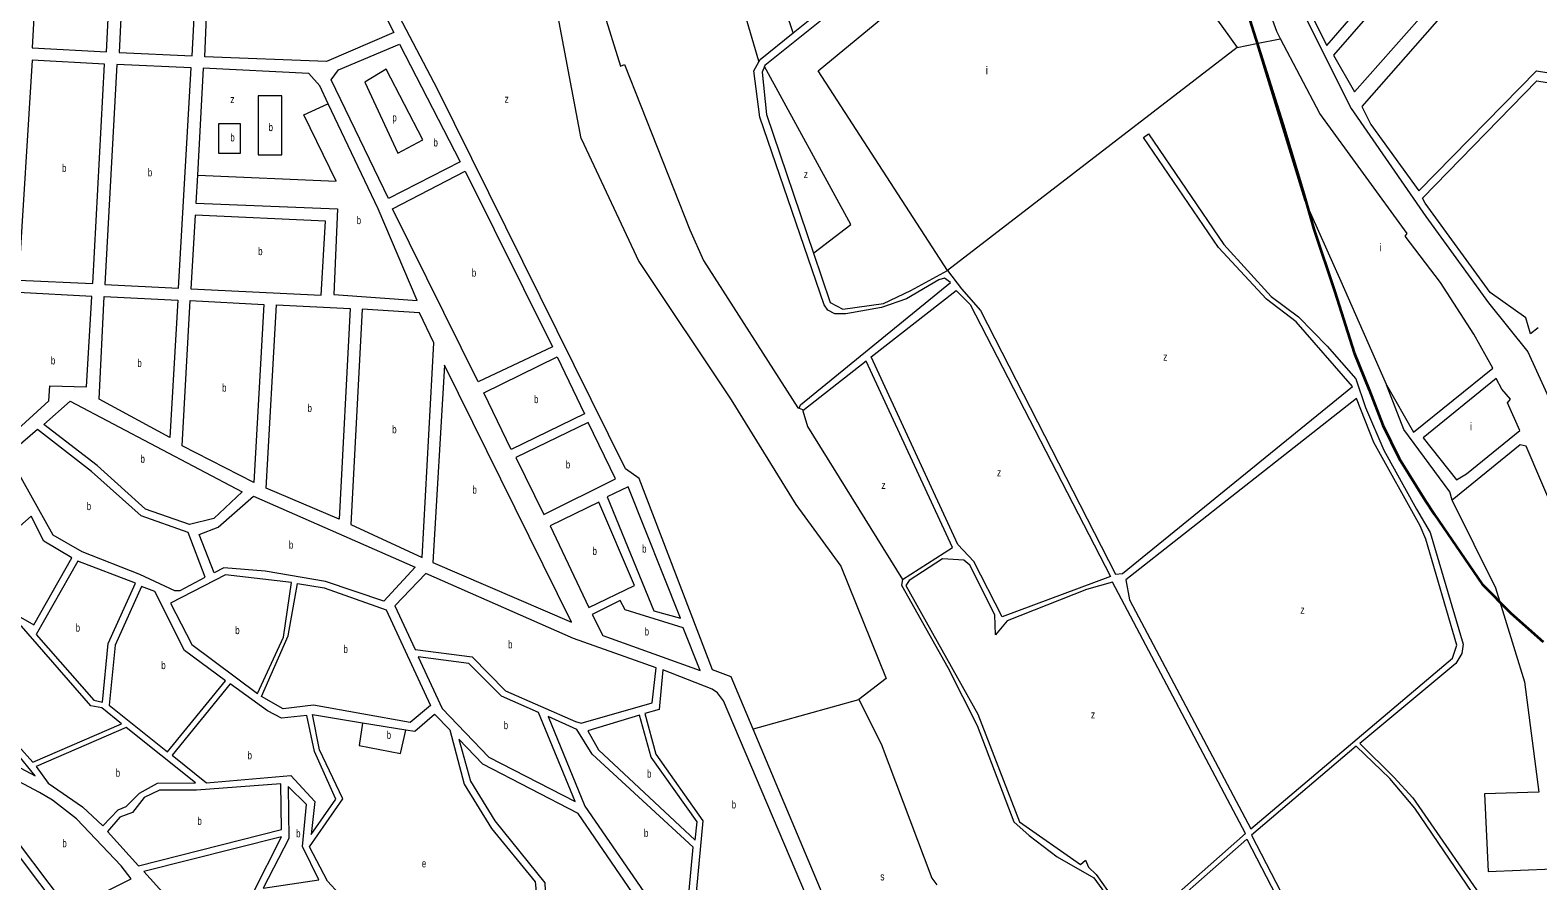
# Model space of a CAD drawing. Extents: x 639657 to 671642, y 222838 to 252123.
# Drawn here: x 652754 to 654679, y 229891 to 230977 of the extents above; entities that cross this region are included whole.
import ezdxf

# ---------------------------------------------------------------- set-up
doc = ezdxf.new("R2010")
doc.units = 0
doc.header["$LTSCALE"] = 4
for name, color, linetype, lineweight in [('1', 7, 'Continuous', 13), ('21', 7, 'Continuous', 13), ('5', 7, 'Continuous', 13), ('57', 7, 'Continuous', 35)]:
    doc.layers.add(name, color=color, linetype=linetype, lineweight=lineweight)
doc.layers.add('7', color=7, linetype='Continuous')

msp = doc.modelspace()

# ---------------------------------------------------------------- linework, layer by layer
at = {"layer": '1'}
msp.add_line((652974.71, 230928.72), (652967.505, 230792.086), dxfattribs=at)
for points in [[(653728.181, 230973.697), (653790.22, 231023.66), (653762.67, 231087.14), (653687.88, 231325.84), (653666.73, 231416.21), (653633.4, 231502.13), (653533.47, 231668.85), (653532.25, 231680), (653535.02, 231681.645)], [(653677.088, 230084.783), (653649.09, 230151.27), (653625.23, 230160.61), (653531.58, 230404.73), (653514.21, 230417.21), (653274.31, 230901.89), (653198.71, 231045.76), (653093.78, 231256.09), (653090.36, 231340.97), (653168.59, 231456.21)], [(654161.81, 231351.99), (654147.88, 231346.83), (654124.39, 231330.31), (654075.02, 231253.38), (654041.32, 231211.91), (653692.23, 230932.1), (653691.711, 230930.87)], [(654350.754, 230966.311), (654345.98, 230975.39), (654281.74, 231152.25), (654234.714, 231307.997)], [(653684.621, 230937.041), (653686.14, 230939.84), (653728.181, 230973.697)], [(654486.27, 230524.15), (654520.79, 230464.01), (654622.14, 230545.68), (654597.66, 230589.13), (654554.91, 230655.22), (654510.08, 230714.41), (654512.42, 230717.66), (654400.92, 230870.91), (654350.754, 230966.311)], [(653134.525, 230883.356), (653123.7, 230906.14), (653109.67, 230921.99), (652974.71, 230928.72)], [(653735.949, 230494.366), (653737.56, 230498.64), (653929.18, 230654.95), (653921.59, 230660.64), (653914.31, 230658.62), (653873.16, 230634.06), (653841.29, 230622.93), (653795.63, 230614.84), (653781.67, 230615.1), (653772.8, 230619.71), (653767.99, 230626.51), (653685.75, 230866.33), (653678.35, 230925.49), (653684.621, 230937.041)], [(653691.711, 230930.87), (653688.68, 230923.68), (653694.51, 230869.66), (653754.198, 230692.548)], [(654679.7, 230597.32), (654670.053, 230589.496), (654663.89, 230610.09), (654618.45, 230642.19), (654535.7, 230756.33), (654531.99, 230762.75), (654678.27, 230912.7), (654691.19, 230910.44)], [(652967.505, 230792.086), (652965.63, 230756.54), (653146.25, 230748.96), (653141.82, 230639.81), (653248.22, 230631.9), (653198.35, 230749.03), (653134.525, 230883.356)], [(653925.33, 230670.35), (653943.31, 230646.75), (653967.83, 230619.23), (654140.24, 230282.44), (654149.05, 230283.59), (654442.59, 230522.23), (654370.94, 230604.92), (654333.05, 230633.86), (654271.59, 230699.8), (654175.9, 230840.3), (654182.3, 230845.08), (654278.44, 230703.51), (654339.03, 230637.35), (654373.67, 230611.4), (654410.57, 230573.64), (654446.85, 230532.22), (654459.23, 230495.55), (654482.52, 230440.91), (654524.49, 230365.56), (654542.09, 230335.99), (654584.11, 230193.17), (654582.28, 230181.12), (654574.66, 230168.58), (654451.99, 230066.29), (654495.59, 230023.42), (654519.88, 229996.84), (654624.21, 229846.16)], [(653754.198, 230692.548), (653775.48, 230629.4), (653791.69, 230620.8), (653843.59, 230628.11), (653878.82, 230644.65), (653925.33, 230670.35)], [(653867.87, 230275.6), (653932.02, 230316.53), (653821.72, 230554.43), (653740.91, 230491.02)], [(654569.95, 230377.12), (654567.06, 230387.84), (654508.29, 230467.14), (654486.27, 230524.15)], [(654784.33, 229943.06), (654795.17, 229945.99), (654768.29, 230172.12), (654759.12, 230210.53), (654721.88, 230311.49), (654664.54, 230446.05), (654657, 230447.92), (654569.95, 230377.12)], [(653186.833, 229838.046), (653178.51, 229842.12), (653133.7, 229890.64), (653110.86, 229934.33), (653153.05, 229995.81), (653123.26, 230058.11), (653114.55, 230103.17), (653178.546, 230092.879), (653233.882, 230083.98), (653245.01, 230082.19)], [(653245.01, 230082.19), (653270.15, 230103.83), (653289.81, 230083.73), (653308.1, 230014.61), (653343.29, 229957.87), (653398.86, 229889.64), (653404.96, 229830.71), (653480.12, 229712.55), (653389.65, 229727.51), (653353.11, 229769.24), (653317.79, 229797.56), (653248.033, 229823.83)], [(654436.57, 228305.46), (654386.71, 228329.12), (654311.9, 228438.95), (654155.09, 228689.66), (654126.76, 228748.2), (654111.61, 228790.84), (653997.29, 229210.28), (653923.03, 229472.6), (653883.12, 229585.97), (653836.87, 229705.35), (653677.088, 230084.783)], [(654166.861, 229819.731), (654307.74, 229944.08), (654568.12, 229440.97), (654655.52, 229478.91), (654664.29, 229452.41), (654492.91, 229376.86)]]:
    msp.add_lwpolyline(points, dxfattribs=at)
for points in [[(654466.19, 230856.6), (654527.6, 230772.17), (654677.73, 230925.17), (654691.07, 230923.34), (654706.3, 230904.11), (654832.73, 231038.2), (654829.48, 231040.97), (654850.14, 231061.78), (654852.08, 231060.72), (654863.58, 231072.42), (654751.93, 231218.34), (654454.8, 230879.73)], [(652756.51, 230954.53), (652851.43, 230949.64), (652861.52, 231152.14), (652767.46, 231157.39)], [(653218.24, 230974.29), (653132.57, 230937.29), (652977.05, 230943.26), (652981.72, 231056.48), (652872.58, 231062.29), (652877.25, 231151.25), (653135.7, 231136.97)], [(654420.83, 231085.63), (654374.94, 231027.22), (654409.99, 230957.84), (654477.41, 231035.99)], [(654418.28, 230945.22), (654445.38, 230898.57), (654578.11, 231048.84), (654538.66, 231083.35)], [(652961.05, 230944.36), (652965.9, 231041.54), (652872.12, 231045.76), (652867.59, 230948.8)], [(653211.76, 230762.21), (653138.38, 230913.94), (653147.6, 230926.46), (653225.53, 230959.21), (653302.95, 230809.21)], [(652756.43, 230938.78), (652739.23, 230657.97), (652833.77, 230653.63), (652848.88, 230934.02)], [(652864.66, 230933.38), (652849.19, 230652.46), (652943.25, 230647.79), (652959.69, 230929.33)], [(653216.9, 230749.03), (653309.63, 230797.01), (653420.82, 230572.91), (653326.2, 230528.02)], [(652964.52, 230740.95), (652959.15, 230647.05), (653125.65, 230638.99), (653131.33, 230733.38)], [(652727.83, 230458.45), (652777.99, 230503.8), (652779.23, 230522.88), (652825.81, 230521.89), (652832.66, 230637.07), (652738.81, 230642.38)], [(652842.16, 230505.85), (652848.45, 230637.14), (652942.61, 230632.58), (652932.24, 230457.16)], [(653936.6, 230644.95), (653954.26, 230626.81), (654133.82, 230279.81), (653995.16, 230228.07), (653959.08, 230298.85), (653938.85, 230320.48), (653827.88, 230560.09)], [(653039.59, 230399.45), (652948.03, 230446.52), (652958.3, 230631.95), (653052.57, 230627.08)], [(653148.39, 230352.95), (653055.14, 230392.21), (653068.47, 230626.55), (653162.74, 230621.73)], [(653177.91, 230621.15), (653163.29, 230346.02), (653254.74, 230303.97), (653269.31, 230577.85), (653251.07, 230616.51)], [(653333.17, 230514.09), (653427.02, 230560.26), (653461.87, 230487.43), (653368.45, 230441.74)], [(653268.36, 230297.62), (653445.36, 230221.22), (653282.94, 230549.6)], [(654626.13, 230532.6), (654532.89, 230456.59), (654575.73, 230403.18), (654588.13, 230410.81), (654656.4, 230466.2), (654640.82, 230501.33), (654644.43, 230505.87), (654633.56, 230518.9)], [(653024.68, 230387.79), (652988.47, 230353.77), (652957.46, 230345.97), (652901.43, 230365.55), (652839.42, 230421.54), (652771.44, 230473.92), (652805.12, 230503.56)], [(654157.74, 230249.68), (654312.7, 229957.25), (654570.3, 230175.43), (654576.16, 230191.82), (654536.45, 230327.17), (654528.98, 230344.31), (654469.75, 230450.7), (654447.94, 230507.07), (654153.42, 230275.24)], [(652820.05, 230311.47), (652893.38, 230282.41), (652938.08, 230261.93), (652945.5, 230261.63), (652977.3, 230278.62), (652955.69, 230335.74), (652895.51, 230356.94), (652832.1, 230413.56), (652763.3, 230467.11), (652726.05, 230434.91), (652782.71, 230332.72)], [(653466.44, 230476.47), (653374.4, 230431.4), (653410.16, 230358.74), (653501.28, 230404.39)], [(653491.05, 230381.27), (653550.24, 230235.79), (653584.56, 230226.21), (653517.45, 230394.03)], [(653245.75, 230291.47), (653205.57, 230248), (653131.06, 230273.32), (653053.92, 230286.6), (653001.43, 230290.76), (652988.83, 230284.27), (652969.79, 230333.26), (652993.97, 230342.55), (653038.98, 230382.15)], [(653417.84, 230344.25), (653467.39, 230239.94), (653525.69, 230267.95), (653480.09, 230374.47)], [(652660.62, 230273.79), (652758.52, 230217.79), (652807.04, 230303.65), (652771.46, 230324.81), (652755.11, 230356.64)], [(652814.86, 230299.17), (652761.65, 230205.73), (652835.39, 230121.48), (652846.54, 230119.27), (652853.61, 230193.99), (652888.38, 230271.18)], [(654115.2, 229899.19), (654165.97, 229827.47), (654306.03, 229951.58), (654136.25, 230272.3), (654102.8, 230262.79), (654001.73, 230222.92), (653986.63, 230205.21), (653985.89, 230230.74), (653953.98, 230294.28), (653946.39, 230300.62), (653919.09, 230301.99), (653876.68, 230274.64), (653872.25, 230268.14), (653964.19, 230104), (654017.48, 229966.4), (654095.48, 229911.92), (654101.86, 229917.16), (654105.64, 229908.41)], [(652933.34, 230245.71), (652960.25, 230192.61), (653044.21, 230130.11), (653077.64, 230201.97), (653087.49, 230271.93), (653003.34, 230281.91)], [(653208.75, 230236.93), (653265.25, 230114.9), (653239.38, 230093.33), (653115.76, 230115.14), (653076.91, 230110.49), (653049.56, 230126.46), (653083.64, 230203.91), (653095.4, 230270.66), (653129.59, 230264.92)], [(653259.4, 230283.37), (653219.69, 230242.05), (653245.7, 230186.31), (653318.43, 230176.97), (653361.17, 230133.69), (653450.49, 230094.44), (653457.66, 230092.31), (653548.5, 230118.08), (653553.4, 230163.1), (653447.82, 230200.51)], [(652628.82, 230247.97), (652668.39, 230129.37), (652701.91, 230103.79), (652757.43, 230042.47), (652870.61, 230091.61), (652845.59, 230111.69), (652831.43, 230114.24), (652742.73, 230216.24), (652651.03, 230267.75)], [(652896.28, 230266.73), (652862.44, 230191.98), (652854.96, 230115.38), (652929.49, 230055.86), (653003.42, 230146.54), (652951.02, 230184.94), (652912.99, 230260.29)], [(653471.78, 230230.91), (653485.39, 230204.35), (653609.69, 230159.72), (653588.11, 230214.13), (653513.73, 230236.93), (653507.59, 230248.96)], [(652471.01, 230150.08), (652508.8, 230121.11), (652531.24, 230106.81), (652555.58, 230096.73), (652591.86, 230090.2), (652661.12, 230075.66), (652685.14, 230064.88), (652760.28, 230024.87), (652735.97, 230055.05), (652717.66, 230075.08), (652694.93, 230097.27), (652657.5, 230126.95), (652638.58, 230139.29), (652553.45, 230182.01), (652517.14, 230158.7)], [(653249.61, 230176.95), (653280.17, 230111.03), (653339.86, 230049.06), (653450.16, 229992.41), (653403.2, 230105.76), (653355.97, 230126.76), (653314.12, 230168.33)], [(653562.13, 230160.61), (653557.19, 230109.74), (653538.92, 230104.66), (653552.79, 230052.8), (653613.15, 229967.53), (653604.77, 229880.68), (653633.59, 229822.2), (653656.24, 229839.15), (653724.72, 229841.75), (653773.12, 229806.15), (653639.38, 230120.81), (653631.69, 230131.15), (653625.14, 230135.86)], [(653009.37, 230142.46), (652935.12, 230051.61), (652979.21, 230016.08), (653086.98, 230025.57), (653117.4, 229992.33), (653112.7, 229949.99), (653144.18, 229995.27), (653116.88, 230056.28), (653107.41, 230102.19), (653074.93, 230098.59), (653056.94, 230107.93)], [(653415.45, 230100.68), (653462.15, 229986.41), (653595, 229793.38), (653626.18, 229816.48), (653595.6, 229878.81), (653600.51, 229933.98), (653471.56, 230052.54), (653452.1, 230084.25)], [(653466.19, 230082.54), (653479.72, 230058.32), (653603.42, 229943.09), (653605.97, 229966.11), (653546.92, 230048.92), (653532.07, 230102.49)], [(652761.56, 230036.92), (652776.87, 230015.84), (652820.7, 229985.37), (652846.57, 229961.11), (652866.36, 229981.78), (652876.74, 229986.02), (652893.78, 230002.95), (652916.44, 230015.8), (652965.18, 230016.06), (652876.63, 230086.73)], [(653492.63, 229710.31), (653627.64, 229688.33), (653624.21, 229728.36), (653453.77, 229976.82), (653332.06, 230039.96), (653301.43, 230071.76), (653316.28, 230018.08), (653347.22, 229967.43), (653411.07, 229888.37), (653413.65, 229831.77)], [(654618.24, 229842.86), (654522.17, 229983.8), (654490.45, 230021.66), (654447.51, 230063.02), (654313.57, 229949.13), (654569.86, 229454.31), (654682.03, 229504.18), (654688.99, 229513.72), (654683.28, 229611.75), (654686.95, 229654.94), (654683.78, 229681.3), (654665.71, 229741.36)], [(652705.25, 230035.84), (652695.21, 229996.46), (652819.39, 229832.03), (652833.65, 229869.03), (652882.91, 229893.32), (652870.28, 229910.28), (652812.94, 229970.24), (652782.67, 229993.81), (652765.86, 230003.75)], [(652852.92, 229953.86), (652892.15, 229910.17), (653075.13, 229956.39), (653074.08, 230014.75), (652966.4, 230006.66), (652919.32, 230006.91), (652899.63, 229997.52), (652884.83, 229978.25), (652868.28, 229972.28)], [(653083.62, 230011.51), (653084.32, 229945.09), (653051.34, 229881.73), (653122.56, 229892.42), (653101.94, 229934.73), (653106.74, 229988.62)], [(652646.06, 229893.71), (652657.73, 229888.02), (652674.57, 229858.35), (652693.79, 229832.42), (652764.67, 229799.79), (652804.71, 229799.21), (652815.45, 229806.3), (652815.56, 229821.99), (652693.02, 229984.13), (652656.44, 229936.91)], [(652898.94, 229903.04), (652991.51, 229800.7), (653038.67, 229803.14), (653047.12, 229813.06), (653038.61, 229875.59), (653074.84, 229947.31)]]:
    msp.add_lwpolyline(points, close=True, dxfattribs=at)
at = {"layer": '21'}
msp.add_line((654295.502, 230955.253), (654320.311, 230960.218), dxfattribs=at)
for points in [[(653684.621, 230937.041), (653684.474, 230937.542), (653619.714, 231158.358), (653661.23, 231172.206), (653728.012, 230974.197), (653728.181, 230973.697)], [(654320.311, 230960.218), (654350.254, 230966.211), (654350.754, 230966.311)], [(654486.27, 230524.15), (654486.05, 230524.65), (654428.124, 230656.365), (654381.995, 230760.225), (654320.465, 230959.718), (654320.311, 230960.218)], [(653754.198, 230692.548), (653754.698, 230692.931), (653801.923, 230729.068), (653691.711, 230930.87)], [(652967.505, 230792.086), (652968.005, 230792.064), (653144.801, 230784.457), (653103.484, 230869.02), (653134.025, 230883.125), (653134.525, 230883.356)], [(654569.95, 230377.12), (654570.197, 230376.62), (654625.326, 230265.157), (654662.229, 230145.14), (654680.68, 230004.351), (654611.487, 230002.043), (654616.1, 229902.799), (654739.653, 229907.986)], [(653677.088, 230084.783), (653677.588, 230084.923), (653812.3, 230122.62)], [(653178.546, 230092.879), (653178.471, 230092.379), (653174.193, 230063.84), (653226.734, 230053.582), (653233.764, 230083.48), (653233.882, 230083.98)]]:
    msp.add_lwpolyline(points, dxfattribs=at)
for points in [[(653925.33, 230670.35), (653760.407, 230925.249), (653947.229, 231079.886), (654018.729, 230992.181), (654170.954, 231128.354), (654295.502, 230955.253)], [(653181.173, 230910.775), (653223.681, 230820.161), (653255.609, 230837.074), (653208.656, 230927.275)], [(653045.263, 230818.282), (653075.312, 230818.282), (653075.312, 230893.45), (653045.263, 230893.45)], [(652994.554, 230820.161), (653022.726, 230820.161), (653022.726, 230857.745), (652994.554, 230857.745)]]:
    msp.add_lwpolyline(points, close=True, dxfattribs=at)
at = {"layer": '5'}
for p, q in [((653457.8, 230839.06), (653385.61, 231217.49)), ((653485.3, 231003.79), (653507.7, 230931.29)), ((653507.7, 230931.29), (653513.05, 230933.29)), ((653513.05, 230933.29), (653596.46, 230722.24)), ((653457.8, 230839.06), (653531.09, 230681.94)), ((653596.46, 230722.24), (653613.7, 230683.18)), ((653531.09, 230681.94), (653649.03, 230505.2)), ((653613.7, 230683.18), (653734.38, 230494.96)), ((653649.03, 230505.2), (653731.89, 230371.55)), ((653746.71, 230471.07), (653867.87, 230275.6)), ((653731.89, 230371.55), (653789.19, 230293)), ((653789.19, 230293), (653847.15, 230149.42)), ((653867.87, 230275.6), (653866.66, 230268.5)), ((653866.66, 230268.5), (653925.92, 230163.47)), ((653925.92, 230163.47), (653963.53, 230089.49)), ((653847.15, 230149.42), (653812.3, 230122.62)), ((653812.3, 230122.62), (653840.88, 230065.71)), ((653963.53, 230089.49), (654010.24, 229966.32)), ((653840.88, 230065.71), (653905.64, 229894.36)), ((654010.24, 229966.32), (654029.78, 229948.98)), ((654029.78, 229948.98), (654065.44, 229921.8)), ((654065.44, 229921.8), (654112.29, 229894.99)), ((653905.64, 229894.36), (653911.8, 229885.99))]:
    msp.add_line(p, q, dxfattribs=at)
for points in [[(653734.38, 230494.96), (653735.949, 230494.366), (653740.43, 230492.67)], [(653740.43, 230492.67), (653740.91, 230491.02), (653746.71, 230471.07)], [(654112.29, 229894.99), (654162.244, 229826.31), (654162.939, 229825.355)]]:
    msp.add_lwpolyline(points, dxfattribs=at)
at = {"layer": '57', "lineweight": 13}
msp.add_lwpolyline([(654368.365, 231022.809), (654441.049, 230877.366), (654536.292, 230739.446), (654616.496, 230629.11), (654666.623, 230566.42), (654706.725, 230478.652), (654783.17, 230246.697), (654808.234, 230031.04), (654875.906, 229479.36), (654928.54, 229095.692), (654988.693, 228804.806), (655165.526, 228000)], dxfattribs=at)
at = {"layer": '57'}
msp.add_lwpolyline([(654311.724, 230990.07), (654353.886, 230856.725), (654380.571, 230768.022), (654393.483, 230723.103), (654420.204, 230642.922), (654444.656, 230565.02), (654463.826, 230517.814), (654481.581, 230472.884), (654502.479, 230430.219), (654535.817, 230376.355), (654547.242, 230358.574), (654608.175, 230269.669), (654644.922, 230232.72), (654686.07, 230196.26)], dxfattribs=at)

# ---------------------------------------------------------------- texts
at = {"layer": '7'}
for p in [(653974.388, 230921.08), (654477.193, 230694.895), (654592.515, 230466.402)]:
    msp.add_text('i', height=10, dxfattribs=at).set_placement(p)
for s, width, p in [('z', 0.8, (653009.579, 230884.054)), ('z', 0.8, (653359.9, 230884.573)), ('p', 0.75, (653216.489, 230860.709)), ('b', 0.75, (653058.409, 230848.349)), ('b', 0.75, (653009.579, 230835.195)), ('b', 0.75, (653269.076, 230828.763)), ('b', 0.75, (652794.575, 230796.205)), ('b', 0.75, (652904.192, 230790.585)), ('z', 0.8, (653741.964, 230788.407)), ('b', 0.75, (653170.968, 230729.572)), ('b', 0.75, (653045.161, 230689.97)), ('b', 0.75, (653318.024, 230662.515)), ('b', 0.75, (652780.413, 230550.415)), ('b', 0.75, (652890.849, 230547.15)), ('z', 0.8, (654200.946, 230555.298)), ('b', 0.75, (652999.04, 230515.7)), ('b', 0.75, (653108.191, 230489.75)), ('b', 0.75, (653397.465, 230501)), ('b', 0.75, (653216.33, 230462.56)), ('b', 0.75, (652894.895, 230424.765)), ('b', 0.75, (653438.041, 230417.605)), ('z', 0.8, (653988.753, 230407.586)), ('b', 0.75, (653318.795, 230385.41)), ('z', 0.8, (653841.14, 230391.429)), ('b', 0.75, (652826.175, 230364.37)), ('b', 0.75, (653084.392, 230315.075)), ('b', 0.75, (653472.161, 230307.205)), ('b', 0.75, (653535.502, 230310.12)), ('z', 0.8, (654376.236, 230232.177)), ('b', 0.75, (652812.054, 230209.22)), ('b', 0.75, (653015.834, 230206.01)), ('b', 0.75, (653538.705, 230204.34)), ('b', 0.75, (653154.091, 230181.995)), ('b', 0.75, (653364.282, 230187.84)), ('b', 0.75, (652921.365, 230161.295)), ('z', 0.8, (654108.688, 230098.312)), ('b', 0.75, (653209.286, 230072.318)), ('b', 0.75, (653358.742, 230084.68)), ('b', 0.75, (653031.591, 230046.225)), ('b', 0.75, (652863.167, 230023.92)), ('b', 0.75, (653541.707, 230022.79)), ('b', 0.75, (653649.861, 229983.38)), ('b', 0.75, (652967.556, 229962.46)), ('b', 0.75, (652795.044, 229933.935)), ('b', 0.75, (653093.651, 229946.62)), ('b', 0.75, (653537.785, 229947.03)), ('e', 0.75, (653254.139, 229908.19)), ('s', 0.8, (653839.678, 229891.479))]:
    msp.add_text(s, height=10, dxfattribs=dict(at, width=width)).set_placement(p)

doc.saveas('drawing.dxf')
